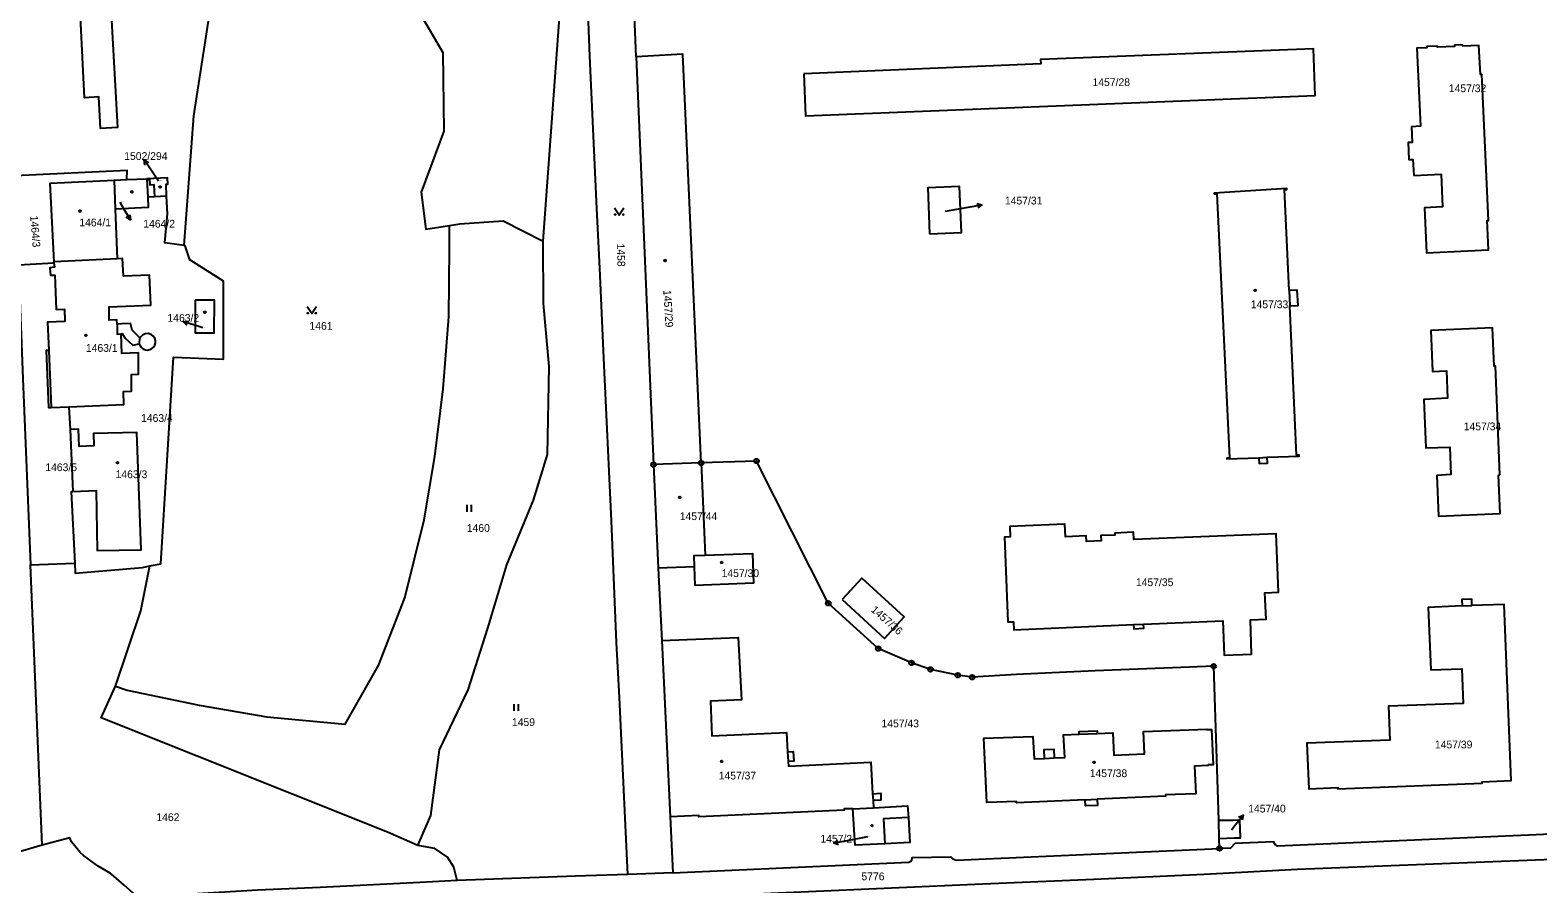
# Model space of a CAD drawing. Extents: x -737240 to -735272, y -1119606 to -1117878.
# Drawn here: x -736364.4 to -736033.8, y -1118834.9 to -1118647.8 of the extents above; entities that cross this region are included whole.
import ezdxf

# ---------------------------------------------------------------- set-up
doc = ezdxf.new("R2010")
doc.units = 0
for name, color, linetype in [('Level 1', 7, 'Continuous'), ('Level 16', 7, 'Continuous'), ('Level 18', 7, 'Continuous'), ('Level 19', 7, 'Continuous'), ('Level 25', 7, 'Continuous'), ('Level 4', 7, 'Continuous')]:
    doc.layers.add(name, color=color, linetype=linetype)

msp = doc.modelspace()

# ---------------------------------------------------------------- linework, layer by layer
at = {"layer": 'Level 1'}
for p, q in [((-736231.53, -1118653.6), (-736231.89, -1118644.57)), ((-736231.53, -1118653.6), (-736227.69, -1118743)), ((-736345.96, -1118680.68), (-736343.19, -1118680.54)), ((-736345.96, -1118680.68), (-736345.76, -1118687.02)), ((-736343.19, -1118680.54), (-736338.84, -1118680.34)), ((-736338.84, -1118680.34), (-736338.83, -1118680.52)), ((-736338.83, -1118680.52), (-736338.63, -1118684.37)), ((-736337.16, -1118684.29), (-736338.63, -1118684.37)), ((-736334.47, -1118684.19), (-736337.16, -1118684.29)), ((-736345.76, -1118687.02), (-736345.29, -1118697.91)), ((-736366.94, -1118699.23), (-736359.21, -1118698.75)), ((-736359.21, -1118698.75), (-736359.17, -1118698.56)), ((-736345.29, -1118697.91), (-736359.17, -1118698.56)), ((-736359.77, -1118730.48), (-736355.92, -1118730.34)), ((-736355.92, -1118730.34), (-736355.61, -1118735.28)), ((-736355.61, -1118735.28), (-736355.02, -1118748.91)), ((-736217.28, -1118742.64), (-736227.69, -1118743)), ((-736227.69, -1118743), (-736226.71, -1118765.69)), ((-736217.28, -1118742.64), (-736216.38, -1118762.85)), ((-736364.3, -1118764.99), (-736354.61, -1118764.6)), ((-736361.77, -1118826.39), (-736364.3, -1118764.99)), ((-736218.71, -1118765.41), (-736226.71, -1118765.69)), ((-736226.71, -1118765.69), (-736225.91, -1118781.54)), ((-736225.91, -1118781.54), (-736224.09, -1118820.19)), ((-736184.03, -1118818.45), (-736179.49, -1118818.22)), ((-736179.58, -1118816.64), (-736179.49, -1118818.22)), ((-736224.09, -1118820.19), (-736223.48, -1118832.5)), ((-736103.64, -1118824.99), (-736103.77, -1118821.04)), ((-736103.57, -1118827.14), (-736103.64, -1118824.99)), ((-736223.48, -1118832.5), (-736233.37, -1118832.85))]:
    msp.add_line(p, q, dxfattribs=at)
for points in [[(-736251.91, -1118694.01), (-736247.64, -1118635.96), (-736244.25, -1118594.56), (-736239.9, -1118543.95), (-736237.36, -1118522.21), (-736230.07, -1118469.05), (-736228.6, -1118463.11), (-736227.49, -1118462.99)], [(-736233.37, -1118832.85), (-736233.85, -1118822.03), (-736235.15, -1118794.05), (-736235.82, -1118781.97), (-736236.94, -1118755.31), (-736238.59, -1118719.65), (-736239.51, -1118699.94), (-736240.11, -1118686.86), (-736241.66, -1118653.45), (-736243.37, -1118609.84), (-736243.86, -1118599.81), (-736243.31, -1118594.57), (-736234.13, -1118594.46)], [(-736330.6, -1118695), (-736328.53, -1118666.52), (-736324.04, -1118637.7), (-736320.35, -1118610.31), (-736307.76, -1118614.54), (-736292.18, -1118628.77), (-736281.15, -1118640.28), (-736273.88, -1118652.68), (-736273.72, -1118669.94), (-736278.63, -1118683.27), (-736277.67, -1118691.42), (-736272.41, -1118690.57)], [(-736340.61, -1118643.95), (-736346.6, -1118644.23), (-736345.27, -1118669.13), (-736348.98, -1118669.33), (-736349.35, -1118662.41), (-736352.5, -1118662.58), (-736354.46, -1118622.69), (-736341.64, -1118621.99), (-736340.61, -1118643.95)], [(-736194.72, -1118657.34), (-736194.4, -1118666.58), (-736082.64, -1118662.07), (-736083.01, -1118651.84), (-736142.84, -1118654.21), (-736142.81, -1118655.17), (-736194.72, -1118657.34)], [(-736061.02, -1118679.61), (-736055.02, -1118679.34), (-736054.68, -1118686.47), (-736058.68, -1118686.7), (-736058.23, -1118696.59), (-736044.59, -1118695.95), (-736044.89, -1118689.52), (-736044.59, -1118689.51), (-736046.1, -1118657.51), (-736046.39, -1118657.52), (-736046.75, -1118651.1), (-736050.28, -1118651.27), (-736050.3, -1118650.97), (-736052.09, -1118651.03), (-736052.07, -1118651.35), (-736055.83, -1118651.52), (-736055.84, -1118651.26), (-736058.12, -1118651.38), (-736058.11, -1118651.63), (-736060.33, -1118651.73), (-736059.53, -1118668.8), (-736061.5, -1118668.93), (-736061.34, -1118672.42), (-736062.24, -1118672.41), (-736062.07, -1118676.14), (-736061.18, -1118676.14), (-736061.02, -1118679.61)], [(-736217.28, -1118742.64), (-736221.25, -1118653.01), (-736231.53, -1118653.6)], [(-736343.19, -1118680.54), (-736343.14, -1118678.55), (-736367.65, -1118679.7)], [(-736359.17, -1118698.56), (-736360.02, -1118681.32), (-736345.96, -1118680.68)], [(-736334.47, -1118684.19), (-736334.6, -1118681.51), (-736334.22, -1118681.53), (-736334.29, -1118680.12), (-736338.84, -1118680.34)], [(-736167.18, -1118692.39), (-736160.19, -1118692.09), (-736160.63, -1118682.05), (-736167.54, -1118682.36), (-736167.18, -1118692.39)], [(-736088.35, -1118704.85), (-736089.37, -1118682.72), (-736088.82, -1118682.69), (-736088.83, -1118682.49), (-736104.75, -1118683.48), (-736104.74, -1118683.68), (-736104.19, -1118683.65), (-736101.42, -1118741.54), (-736101.98, -1118741.56), (-736101.97, -1118741.76), (-736094.96, -1118741.48)], [(-736338.63, -1118684.37), (-736338.5, -1118686.61), (-736345.76, -1118687.02)], [(-736330.6, -1118695), (-736334.88, -1118694.41), (-736334.28, -1118688.05), (-736334.47, -1118684.19)], [(-736345.65, -1118791.54), (-736343.12, -1118792.42), (-736327.32, -1118795.74), (-736312.51, -1118798.28), (-736295.32, -1118799.91), (-736288.05, -1118787.01), (-736282.26, -1118772.21), (-736277.99, -1118755.13), (-736275.67, -1118741.24), (-736273.83, -1118726.39), (-736272.58, -1118710.63), (-736272.45, -1118695.47), (-736272.41, -1118690.57)], [(-736272.41, -1118690.57), (-736270.2, -1118690.22), (-736260.66, -1118689.58), (-736251.91, -1118694.01)], [(-736338.17, -1118765.21), (-736335.71, -1118764.72), (-736332.98, -1118719.42), (-736321.98, -1118719.87), (-736322, -1118702.76), (-736329.36, -1118698.11), (-736330.44, -1118695.03), (-736330.6, -1118695)], [(-736279.42, -1118826.51), (-736276.51, -1118819.91), (-736274.67, -1118805.5), (-736268.32, -1118792.34), (-736264.01, -1118778.85), (-736259.87, -1118764.94), (-736254.03, -1118750.79), (-736250.98, -1118740.81), (-736250.57, -1118721.52), (-736251.84, -1118707.7), (-736251.91, -1118694.01)], [(-736366.94, -1118699.23), (-736365.97, -1118724.19), (-736364.3, -1118764.99)], [(-736359.21, -1118698.75), (-736359.09, -1118699.75), (-736360.05, -1118699.84), (-736359.96, -1118701.48), (-736359.02, -1118701.44), (-736358.69, -1118708.98), (-736356.89, -1118708.9), (-736356.77, -1118711.63), (-736360.56, -1118711.77), (-736360.3, -1118717.97)], [(-736345.33, -1118712.19), (-736345.39, -1118711.25), (-736347.05, -1118711.34), (-736347.1, -1118708.44), (-736337.95, -1118708.06), (-736338.22, -1118701.49), (-736343.93, -1118701.73), (-736344.13, -1118697.81), (-736345.29, -1118697.91)], [(-736088.2, -1118708.18), (-736086.38, -1118708.1), (-736086.55, -1118704.76), (-736088.35, -1118704.85)], [(-736328.2, -1118706.92), (-736328.21, -1118714.09), (-736324.03, -1118714.08), (-736323.99, -1118706.92), (-736328.2, -1118706.92)], [(-736093.13, -1118741.4), (-736086.13, -1118741.12), (-736086.14, -1118740.92), (-736086.69, -1118740.94), (-736088.2, -1118708.18)], [(-736340.32, -1118715.2), (-736342.06, -1118713.55), (-736342.42, -1118712.07), (-736344.31, -1118712.15), (-736345.33, -1118712.19)], [(-736355.92, -1118730.34), (-736343.84, -1118729.85), (-736343.95, -1118726.97), (-736342.14, -1118726.9), (-736342.18, -1118724.98), (-736342.21, -1118723.27), (-736340.65, -1118723.14), (-736340.66, -1118718.51), (-736344.27, -1118718.67), (-736344.44, -1118714.32)], [(-736344.44, -1118714.32), (-736344.21, -1118714.27), (-736343.61, -1118715.19), (-736341.88, -1118716.84), (-736340.47, -1118716.5)], [(-736340.47, -1118716.5), (-736340.35, -1118716.84), (-736340.15, -1118717.17), (-736339.87, -1118717.47), (-736339.51, -1118717.7), (-736339.07, -1118717.85), (-736338.69, -1118717.88), (-736338.17, -1118717.8), (-736337.7, -1118717.57), (-736337.37, -1118717.28), (-736337.08, -1118716.84), (-736336.92, -1118716.3), (-736336.93, -1118715.79), (-736337.08, -1118715.3), (-736337.41, -1118714.82), (-736337.85, -1118714.49), (-736338.49, -1118714.28), (-736339.18, -1118714.33), (-736339.79, -1118714.62), (-736340.32, -1118715.2)], [(-736042.14, -1118745.27), (-736043.09, -1118721.39), (-736043.39, -1118721.41), (-736043.74, -1118713.01), (-736057.29, -1118713.6), (-736056.91, -1118722.56), (-736053.83, -1118722.43), (-736053.57, -1118728.46), (-736058.8, -1118728.75), (-736058.35, -1118739.33), (-736053.11, -1118739.16), (-736052.86, -1118745.16), (-736055.94, -1118745.39), (-736055.57, -1118754.28), (-736042.08, -1118753.71), (-736042.44, -1118745.28), (-736042.14, -1118745.27)], [(-736360.3, -1118717.97), (-736360.9, -1118717.97), (-736360.35, -1118730.49), (-736359.77, -1118730.48)], [(-736355.02, -1118748.91), (-736349.94, -1118748.7), (-736349.69, -1118761.83), (-736340.05, -1118761.7), (-736341, -1118735.99), (-736350.51, -1118736.17), (-736350.4, -1118738.92), (-736353.65, -1118739.06), (-736353.82, -1118735.22), (-736355.61, -1118735.28)], [(-736103.77, -1118821.04), (-736104.88, -1118787.2), (-736110.16, -1118787.42), (-736130.83, -1118788.24), (-736148.09, -1118789.02), (-736157.84, -1118789.6), (-736160.99, -1118789.18), (-736166.95, -1118787.88), (-736171.15, -1118786.46), (-736178.44, -1118783.32), (-736189.38, -1118773.4), (-736205.1, -1118742.21), (-736217.28, -1118742.64)], [(-736094.96, -1118741.48), (-736094.9, -1118742.79), (-736093.08, -1118742.72), (-736093.13, -1118741.4)], [(-736355.02, -1118748.91), (-736355.38, -1118748.97), (-736354.61, -1118764.6)], [(-736120.24, -1118777.99), (-736102.84, -1118777.25), (-736102.55, -1118784.74), (-736096.56, -1118784.54), (-736096.8, -1118776.99), (-736093.4, -1118776.85), (-736093.68, -1118771.08), (-736090.64, -1118770.97), (-736091.17, -1118758.18), (-736122.4, -1118759.45), (-736122.47, -1118757.81), (-736126.58, -1118758.01), (-736126.56, -1118758.45), (-736129.59, -1118758.54), (-736129.54, -1118759.74), (-736132.76, -1118759.87), (-736132.81, -1118758.58), (-736137.4, -1118758.86), (-736137.52, -1118756.05), (-736149.6, -1118756.55), (-736149.51, -1118758.81), (-736150.78, -1118758.88), (-736150.05, -1118777.45), (-736148.76, -1118777.49), (-736148.69, -1118779.19), (-736122.45, -1118778.08)], [(-736354.61, -1118764.6), (-736354.5, -1118766.82), (-736339.8, -1118765.53), (-736338.17, -1118765.21)], [(-736345.65, -1118791.54), (-736340.14, -1118775.03), (-736338.17, -1118765.21)], [(-736218.71, -1118765.41), (-736218.81, -1118762.94), (-736216.38, -1118762.85)], [(-736216.38, -1118762.85), (-736206.02, -1118762.46), (-736205.75, -1118769.02), (-736218.56, -1118769.5), (-736218.71, -1118765.41)], [(-736186.33, -1118772.58), (-736177.03, -1118781.09), (-736172.77, -1118776.38), (-736182.01, -1118767.87), (-736186.33, -1118772.58)], [(-736050.37, -1118773.99), (-736057.82, -1118774.29), (-736057.23, -1118787.99), (-736050.48, -1118787.78), (-736050.18, -1118795.36), (-736066.52, -1118795.92), (-736066.24, -1118803.37), (-736084.45, -1118804.09), (-736084.04, -1118814.04), (-736077.69, -1118813.77), (-736077.68, -1118814.07), (-736046.03, -1118812.82), (-736046.04, -1118812.52), (-736039.64, -1118812.27), (-736041.17, -1118773.63), (-736048.25, -1118773.91)], [(-736048.25, -1118773.91), (-736048.3, -1118772.51), (-736050.43, -1118772.6), (-736050.37, -1118773.99)], [(-736122.45, -1118778.08), (-736122.42, -1118778.98), (-736120.2, -1118778.88), (-736120.24, -1118777.99)], [(-736225.91, -1118781.54), (-736209.13, -1118780.89), (-736208.41, -1118794.57), (-736215.23, -1118794.87), (-736214.9, -1118802.43), (-736198.58, -1118801.71), (-736198.3, -1118805.98)], [(-736279.42, -1118826.51), (-736286.05, -1118823.6), (-736348.83, -1118798.49), (-736345.65, -1118791.54)], [(-736134.36, -1118802.12), (-736134.4, -1118801.53), (-736130.43, -1118801.38), (-736130.39, -1118801.95)], [(-736130.39, -1118801.95), (-736126.97, -1118801.8), (-736126.75, -1118806.71), (-736120.03, -1118806.42), (-736120.24, -1118801.5), (-736106.39, -1118800.96), (-736106.38, -1118801.1), (-736105.33, -1118801.04), (-736105.02, -1118808.81), (-736106.08, -1118808.84), (-736106.07, -1118808.99), (-736109.08, -1118809.11), (-736108.82, -1118815.13), (-736115.41, -1118815.42), (-736115.43, -1118815.69), (-736130.43, -1118816.35)], [(-736133.08, -1118816.46), (-736148.11, -1118817.12), (-736148.08, -1118816.83), (-736154.63, -1118817.1), (-736155.28, -1118803), (-736144.56, -1118802.62), (-736144.27, -1118807.49), (-736141.97, -1118807.39)], [(-736139.85, -1118807.3), (-736137.55, -1118807.2), (-736137.8, -1118802.27), (-736134.36, -1118802.12)], [(-736198.3, -1118805.98), (-736197.07, -1118805.9), (-736196.92, -1118807.97), (-736198.17, -1118808.05)], [(-736198.17, -1118808.05), (-736198.1, -1118809.07), (-736180.04, -1118808.25), (-736179.66, -1118815.14)], [(-736141.97, -1118807.39), (-736142.06, -1118805.45), (-736139.92, -1118805.41), (-736139.85, -1118807.3)], [(-736179.66, -1118815.14), (-736177.9, -1118815.04), (-736177.83, -1118816.55), (-736179.58, -1118816.64)], [(-736179.49, -1118818.22), (-736171.98, -1118817.82), (-736171.82, -1118820.36)], [(-736130.43, -1118816.35), (-736130.37, -1118817.71), (-736133.02, -1118817.83), (-736133.08, -1118816.46)], [(-736184.03, -1118818.45), (-736185.92, -1118818.48), (-736185.91, -1118818.78), (-736217.74, -1118820.2), (-736217.75, -1118819.9), (-736224.09, -1118820.19)], [(-736177.01, -1118826.1), (-736183.51, -1118826.42), (-736184.03, -1118818.45)], [(-736171.82, -1118820.36), (-736171.49, -1118825.83), (-736177.01, -1118826.1)], [(-736103.64, -1118824.99), (-736100.4, -1118824.84), (-736099.03, -1118824.79), (-736099.17, -1118820.96), (-736100.59, -1118820.98), (-736103.77, -1118821.04)], [(-736341.17, -1118837.53), (-736343.79, -1118835.17), (-736346.04, -1118833.2), (-736346.85, -1118832.56), (-736349.46, -1118831.04), (-736352.7, -1118828.71), (-736353.4, -1118828), (-736355.31, -1118825.68), (-736355.71, -1118824.8), (-736361.77, -1118826.39)], [(-736025.68, -1118823.89), (-736029.2, -1118823.96), (-736090.86, -1118826.61), (-736091.43, -1118826.29), (-736091.75, -1118825.67), (-736100.24, -1118826.04), (-736101.2, -1118827.04), (-736103.57, -1118827.14)], [(-736361.77, -1118826.39), (-736368.29, -1118828.31), (-736368.41, -1118830.33), (-736368.52, -1118831.3), (-736368.86, -1118832.23), (-736370.1, -1118834.4)], [(-736270.78, -1118834.19), (-736271.49, -1118831.26), (-736272.87, -1118829.05), (-736275.67, -1118827.13), (-736279.42, -1118826.51)], [(-736223.48, -1118832.5), (-736171.73, -1118830.16), (-736171.13, -1118829.84), (-736170.92, -1118829.15), (-736162.49, -1118828.94), (-736162.04, -1118829.42), (-736161.38, -1118829.7), (-736131.72, -1118828.39), (-736103.57, -1118827.14)], [(-735741.09, -1118934.29), (-735755.85, -1118930.07), (-735760.34, -1118928.26), (-735783.83, -1118919.07), (-735810.33, -1118908.59), (-735869.52, -1118884.9), (-735920.87, -1118865.8), (-735953.25, -1118853.19), (-735997.4, -1118835.89), (-736016.73, -1118829.28), (-736030.6, -1118829.59), (-736086.48, -1118831.76), (-736106.94, -1118832.82), (-736131.16, -1118833.96), (-736155.56, -1118834.99), (-736178.79, -1118836), (-736244.96, -1118838.93), (-736275.1, -1118839.95)], [(-736270.78, -1118834.19), (-736278.9, -1118834.59), (-736300.78, -1118835.7), (-736314.51, -1118836.31), (-736329.03, -1118837.15), (-736341.17, -1118837.53)], [(-736233.37, -1118832.85), (-736244.82, -1118833.2), (-736270.78, -1118834.19)]]:
    msp.add_lwpolyline(points, dxfattribs=at)
at = {"layer": 'Level 16'}
for points in [[(-736339.223, -1118677.332), (-736339.368, -1118676.223), (-736338.394, -1118676.772)], [(-736336.22, -1118680.89), (-736337.69, -1118678.71), (-736339.368, -1118676.223)], [(-736344.76, -1118685.49), (-736343.98, -1118686.79), (-736342.425, -1118689.355)], [(-736156.8, -1118685.734), (-736155.727, -1118686.049), (-736156.623, -1118686.718)], [(-736342.516, -1118688.241), (-736342.425, -1118689.355), (-736343.371, -1118688.759)], [(-736163.71, -1118687.48), (-736158.68, -1118686.58), (-736155.727, -1118686.049)], [(-736329.937, -1118712.478), (-736330.738, -1118711.698), (-736329.633, -1118711.526)], [(-736326.51, -1118713.05), (-736327.88, -1118712.61), (-736330.738, -1118711.698)], [(-736100.95, -1118823.03), (-736100.29, -1118822.19), (-736098.435, -1118819.832)], [(-736099.446, -1118820.309), (-736098.435, -1118819.832), (-736098.66, -1118820.927)], [(-736180.79, -1118824.62), (-736185.25, -1118825.46), (-736188.199, -1118826.013)], [(-736187.124, -1118826.32), (-736188.199, -1118826.013), (-736187.308, -1118825.337)]]:
    msp.add_lwpolyline(points, dxfattribs=at)
at = {"layer": 'Level 25'}
for p, q in [((-736268.677, -1118751.835), (-736268.677, -1118753.335)), ((-736267.655, -1118753.335), (-736267.655, -1118751.835)), ((-736258.317, -1118795.485), (-736258.317, -1118796.985)), ((-736257.295, -1118796.985), (-736257.295, -1118795.485))]:
    msp.add_line(p, q, dxfattribs=at)
for points in [[(-736234.23, -1118686.81), (-736235.23, -1118688.31), (-736236.23, -1118686.81)], [(-736301.64, -1118708.41), (-736302.64, -1118709.91), (-736303.64, -1118708.41)]]:
    msp.add_lwpolyline(points, dxfattribs=at)
for centre in [(-736236.13, -1118688.21), (-736234.33, -1118688.21), (-736303.54, -1118709.81), (-736301.74, -1118709.81)]:
    msp.add_circle(centre, 0.1, dxfattribs=at)
for centre, major_axis in [((-736335.9, -1118682.16), (0.18, 0)), ((-736342.11, -1118683.22), (0.18, 0)), ((-736353.48, -1118687.44), (0.18, 0)), ((-736225.16, -1118698.27), (0.18, 0)), ((-736095.79, -1118704.78), (0.18, 0)), ((-736326.1, -1118709.6), (0.18, 0)), ((-736352.19, -1118714.65), (0.18, 0)), ((-736217.28, -1118742.64), (0.516, 0)), ((-736205.1, -1118742.21), (0.516, 0)), ((-736205.1, -1118742.21), (0.0375, 0)), ((-736345.26, -1118742.57), (0.18, 0)), ((-736227.69, -1118743), (0.516, 0)), ((-736227.69, -1118743), (0.0375, 0)), ((-736217.28, -1118742.64), (0.0375, 0)), ((-736221.95, -1118750.2), (0.18, 0)), ((-736212.76, -1118764.45), (0.18, 0)), ((-736189.38, -1118773.4), (0.516, 0)), ((-736189.38, -1118773.4), (0.0375, 0)), ((-736178.44, -1118783.32), (0.516, 0)), ((-736178.44, -1118783.32), (0.0375, 0)), ((-736171.15, -1118786.46), (0.516, 0)), ((-736171.15, -1118786.46), (0.0375, 0)), ((-736166.95, -1118787.88), (0.516, 0)), ((-736166.95, -1118787.88), (0.0375, 0)), ((-736104.88, -1118787.2), (0.516, 0)), ((-736104.88, -1118787.2), (0.0375, 0)), ((-736160.99, -1118789.18), (0.516, 0)), ((-736160.99, -1118789.18), (0.0375, 0)), ((-736157.84, -1118789.6), (0.516, 0)), ((-736157.84, -1118789.6), (0.0375, 0)), ((-736212.76, -1118808.07), (0.18, 0)), ((-736131.1, -1118808.27), (0.18, 0)), ((-736179.8, -1118822.15), (0.18, 0)), ((-736103.57, -1118827.14), (0.516, 0)), ((-736103.57, -1118827.14), (0.0375, 0))]:
    msp.add_ellipse(centre, major_axis=major_axis, ratio=0.9848078, dxfattribs=at)
at = {"layer": 'Level 4'}
for p, q in [((-736088.35, -1118704.85), (-736088.2, -1118708.18)), ((-736360.3, -1118717.97), (-736359.77, -1118730.48)), ((-736094.96, -1118741.48), (-736093.13, -1118741.4)), ((-736050.37, -1118773.99), (-736048.25, -1118773.91)), ((-736122.45, -1118778.08), (-736120.24, -1118777.99)), ((-736134.36, -1118802.12), (-736130.39, -1118801.95)), ((-736198.3, -1118805.98), (-736198.17, -1118808.05)), ((-736141.97, -1118807.39), (-736139.85, -1118807.3)), ((-736179.66, -1118815.14), (-736179.58, -1118816.64)), ((-736133.08, -1118816.46), (-736130.43, -1118816.35))]:
    msp.add_line(p, q, dxfattribs=at)
for points in [[(-736338.83, -1118680.52), (-736338.24, -1118680.49), (-736338.18, -1118681.68), (-736337.3, -1118681.63), (-736337.16, -1118684.29)], [(-736345.33, -1118712.19), (-736345.32, -1118714.42), (-736344.44, -1118714.32)], [(-736340.32, -1118715.2), (-736340.45, -1118715.56), (-736340.52, -1118716.15), (-736340.47, -1118716.5)], [(-736171.82, -1118820.36), (-736177.28, -1118820.63), (-736177.01, -1118826.1)]]:
    msp.add_lwpolyline(points, dxfattribs=at)

# ---------------------------------------------------------------- texts
at = {"layer": 'Level 16'}
for s, p in [('1502/294', (-736343.77, -1118676.22)), ('1457/31', (-736150.65, -1118685.98)), ('1464/2', (-736339.59, -1118691.05)), ('1463/2', (-736334.29, -1118711.7)), ('1457/40', (-736097.3, -1118819.25)), ('1457/2', (-736191.12, -1118825.87))]:
    msp.add_text(s, height=1.7, dxfattribs=at).set_placement(p)
at = {"layer": 'Level 18'}
for s, height, p in [('1457/28', 1.7, (-736131.44, -1118660.02)), ('1457/32', 1.7, (-736053.32, -1118661.36)), ('1457/31', 0.1, (-736163.71, -1118687.48)), ('1461', 1.7, (-736303.15, -1118713.44)), ('1463/4', 1.7, (-736340.08, -1118733.64)), ('1457/34', 1.7, (-736050.05, -1118735.48)), ('1463/5', 1.7, (-736361.07, -1118744.43)), ('1460', 1.7, (-736268.66, -1118757.75)), ('1457/35', 1.7, (-736121.93, -1118769.63)), ('1459', 1.7, (-736258.75, -1118800.3)), ('1457/43', 1.7, (-736177.72, -1118800.58)), ('1457/39', 1.7, (-736056.36, -1118805.2)), ('1462', 1.7, (-736336.72, -1118821.13)), ('1457/40', 0.1, (-736100.95, -1118823.03)), ('5776', 1.7, (-736182.12, -1118834.11))]:
    msp.add_text(s, height=height, dxfattribs=at).set_placement(p)
for s, rotation, p in [('1464/3', 274.6881, (-736364.4, -1118688.5)), ('1458', 271.64061, (-736235.751, -1118694.569)), ('1457/36', 318.48453, (-736180.16, -1118775.02))]:
    msp.add_text(s, height=1.7, rotation=rotation, dxfattribs=at).set_placement(p)
at = {"layer": 'Level 19'}
for s, height, p in [('1502/294', 0.1, (-736335.995, -1118680.89)), ('1464/2', 0.1, (-736344.585, -1118685.49)), ('1464/1', 1.7, (-736353.615, -1118690.77)), ('1457/33', 1.7, (-736096.74, -1118708.72)), ('1463/2', 0.1, (-736326.335, -1118713.05)), ('1463/1', 1.7, (-736352.175, -1118718.28)), ('1463/3', 1.7, (-736345.665, -1118745.97)), ('1457/44', 1.7, (-736221.96, -1118755.16)), ('1457/30', 1.7, (-736212.78, -1118767.65)), ('1457/37', 1.7, (-736213.42, -1118812.02)), ('1457/38', 1.7, (-736132.06, -1118811.5)), ('1457/2', 0.1, (-736180.615, -1118824.62))]:
    msp.add_text(s, height=height, dxfattribs=at).set_placement(p)
msp.add_text('1457/29', height=1.7, rotation=273.52845, dxfattribs=at).set_placement((-736225.571, -1118704.774))

doc.saveas('drawing.dxf')
